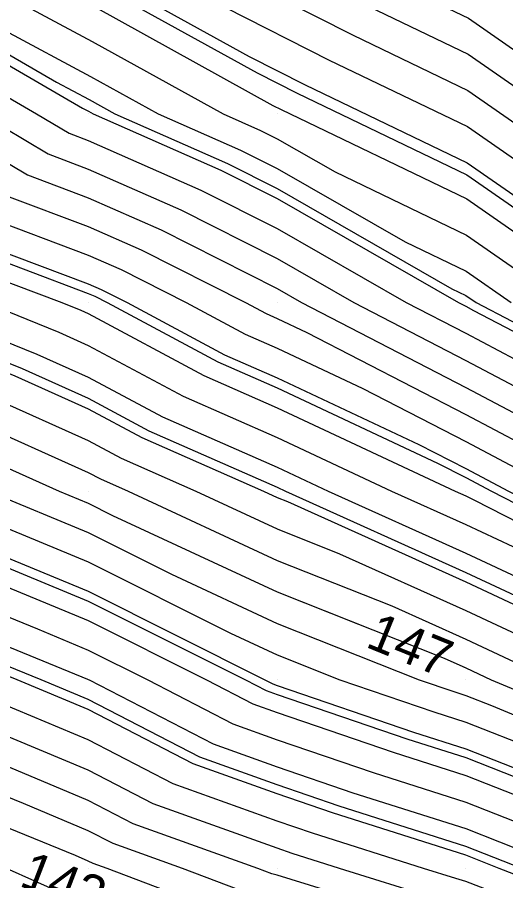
# Model space of a CAD drawing. Extents: x 2354170 to 2357230, y 866100 to 868290.
# Drawn here: x 2355516.21 to 2355542.1, y 867209.37 to 867255.13 of the extents above; entities that cross this region are included whole.
import ezdxf

# ---------------------------------------------------------------- set-up
doc = ezdxf.new("R2010")
doc.units = 0
for name, color, linetype in [('Default', 7, 'Continuous'), ('DTM Contours Major', 7, 'Continuous'), ('DTM Contours Minor', 7, 'Continuous'), ('Exist DTM QL2 LIDAR Elevation Point', 7, 'Continuous')]:
    doc.layers.add(name, color=color, linetype=linetype)

msp = doc.modelspace()

# ---------------------------------------------------------------- linework, layer by layer
at = {"layer": 'Default'}
for points in [[(2355469.876, 867298.372), (2355473.745, 867295.73), (2355477.35, 867293.514), (2355482.086, 867291.038), (2355482.1, 867291.031), (2355482.219, 867290.974), (2355483.404, 867290.223), (2355488.856, 867287.36), (2355491.092, 867285.811), (2355504.608, 867275.777), (2355504.844, 867275.61), (2355505.05, 867275.472), (2355505.234, 867275.349), (2355506.305, 867274.415), (2355518.124, 867266.367), (2355520.789, 867264.936), (2355523.481, 867263.448), (2355536.56, 867256.805), (2355540.121, 867255.091), (2355544.089, 867252.336)], [(2355468.969, 867292.959), (2355471.29, 867291.374), (2355473.453, 867290.044), (2355482.766, 867285.175), (2355482.772, 867285.172), (2355482.827, 867285.146), (2355483.375, 867284.799), (2355485.893, 867283.477), (2355486.925, 867282.761), (2355493.831, 867277.635), (2355502.41, 867272.574), (2355503.784, 867271.809), (2355506.523, 867270.047), (2355515.235, 867264.114), (2355520.588, 867261.24), (2355525.993, 867258.253), (2355534.014, 867254.179), (2355540.084, 867251.256), (2355546.849, 867246.56)], [(2355468.516, 867290.252), (2355470.062, 867289.196), (2355471.504, 867288.31), (2355483.106, 867282.244), (2355483.109, 867282.243), (2355483.132, 867282.232), (2355483.36, 867282.087), (2355484.411, 867281.535), (2355484.842, 867281.237), (2355487.724, 867279.097), (2355501.073, 867271.223), (2355503.211, 867270.032), (2355507.472, 867267.291), (2355513.791, 867262.988), (2355520.488, 867259.392), (2355527.249, 867255.656), (2355532.742, 867252.866), (2355540.066, 867249.339), (2355548.229, 867243.672)], [(2355467.609, 867284.84), (2355481.112, 867278.449), (2355482.512, 867277.628), (2355484.472, 867276.736), (2355498.399, 867268.521), (2355502.064, 867266.479), (2355509.369, 867261.779), (2355510.903, 867260.735), (2355520.287, 867255.696), (2355529.761, 867250.46), (2355530.196, 867250.239), (2355540.03, 867245.504), (2355547.94, 867240.013)], [(2355467.98, 867282.519), (2355479.369, 867277.129), (2355481.859, 867275.669), (2355485.346, 867274.08), (2355497.061, 867267.17), (2355501.491, 867264.703), (2355508.779, 867260.014), (2355509.977, 867259.395), (2355511.453, 867258.538), (2355520.186, 867253.849), (2355527.126, 867250.013), (2355529.104, 867249.14), (2355529.978, 867248.698), (2355533.054, 867246.938), (2355540.012, 867243.587), (2355545.16, 867240.013)], [(2355468.351, 867280.198), (2355477.626, 867275.808), (2355481.207, 867273.709), (2355486.22, 867271.425), (2355495.724, 867265.819), (2355500.917, 867262.926), (2355505.444, 867260.014), (2355509.977, 867257.674), (2355515.56, 867254.43), (2355520.086, 867252.001), (2355523.682, 867250.013), (2355528.049, 867248.085), (2355529.978, 867247.11), (2355536.769, 867243.222), (2355539.993, 867241.669), (2355542.379, 867240.013)], [(2355458.784, 867275.78), (2355462.307, 867274.541), (2355469.833, 867270.915), (2355470.653, 867270.526), (2355471.528, 867270.014), (2355477.159, 867267.196), (2355479.977, 867265.679), (2355488.744, 867261.247), (2355489.717, 867260.804), (2355490.375, 867260.415), (2355491.096, 867260.014), (2355499.977, 867255.57), (2355508.376, 867251.615), (2355509.977, 867250.788), (2355511.311, 867250.013), (2355516.746, 867246.782), (2355519.977, 867245.567), (2355523.83, 867243.866), (2355529.978, 867240.755), (2355531.273, 867240.013), (2355539.978, 867235.515), (2355548.184, 867231.172)], [(2355469.092, 867275.556), (2355474.14, 867273.167), (2355479.519, 867270.014), (2355479.824, 867269.861), (2355479.977, 867269.779), (2355480.452, 867269.538), (2355487.969, 867266.114), (2355493.049, 867263.117), (2355498.621, 867260.014), (2355499.977, 867259.335), (2355501.26, 867258.731), (2355509.977, 867254.231), (2355517.238, 867250.013), (2355518.956, 867248.992), (2355519.977, 867248.608), (2355525.94, 867245.976), (2355529.978, 867243.932), (2355536.824, 867240.013), (2355539.978, 867238.384), (2355543.439, 867236.552)], [(2355501.771, 867275.091), (2355503.748, 867273.925), (2355504.358, 867273.585), (2355505.574, 867272.803), (2355516.679, 867265.241), (2355520.689, 867263.088), (2355524.737, 867260.851), (2355535.287, 867255.492), (2355540.102, 867253.173), (2355545.469, 867249.448), (2355556.899, 867242.898), (2355563.821, 867239.371), (2355565.597, 867238.359), (2355570.102, 867235.072), (2355574.659, 867231.957), (2355582.898, 867228.406), (2355587.9, 867224.771)], [(2355469.462, 867273.236), (2355472.397, 867271.847), (2355475.523, 867270.014), (2355478.492, 867268.528), (2355479.977, 867267.729), (2355484.598, 867265.393), (2355488.843, 867263.459), (2355491.712, 867261.766), (2355494.858, 867260.014), (2355499.977, 867257.453), (2355504.818, 867255.173), (2355509.977, 867252.51), (2355514.274, 867250.013), (2355517.851, 867247.887), (2355519.977, 867247.087), (2355524.885, 867244.921), (2355529.978, 867242.344), (2355534.049, 867240.013), (2355539.978, 867236.949), (2355546.486, 867233.505)], [(2355494.411, 867273.013), (2355499.736, 867269.872), (2355502.637, 867268.256), (2355508.42, 867264.535), (2355512.347, 867261.862), (2355520.387, 867257.544), (2355528.505, 867253.058), (2355531.469, 867251.553), (2355540.048, 867247.421), (2355549.609, 867240.785), (2355550.544, 867240.249), (2355561.821, 867234.502), (2355562.673, 867234.016), (2355568.161, 867230.013), (2355569.978, 867229.2), (2355571.769, 867228.222), (2355581.361, 867224.089)], [(2355469.977, 867268.79), (2355475.826, 867265.863), (2355479.977, 867263.629), (2355487.128, 867260.014), (2355489.977, 867258.698), (2355492.623, 867257.367), (2355499.977, 867253.688), (2355507.779, 867250.013), (2355509.332, 867249.369), (2355509.977, 867249.045), (2355515.641, 867245.677), (2355519.977, 867244.047), (2355522.776, 867242.812), (2355528.304, 867240.013), (2355529.393, 867239.429), (2355529.978, 867239.172), (2355531.56, 867238.431), (2355539.978, 867234.08), (2355547.663, 867230.013)], [(2355469.977, 867266.791), (2355474.494, 867264.53), (2355479.977, 867261.579), (2355483.073, 867260.014), (2355489.977, 867256.825), (2355496.39, 867253.6), (2355499.977, 867251.806), (2355503.783, 867250.013), (2355508.16, 867248.196), (2355509.977, 867247.283), (2355514.536, 867244.572), (2355519.977, 867242.526), (2355521.721, 867241.757), (2355525.166, 867240.013), (2355528.297, 867238.333), (2355529.978, 867237.593), (2355534.529, 867235.462), (2355539.978, 867232.646), (2355544.953, 867230.013)], [(2355469.977, 867264.791), (2355473.161, 867263.198), (2355479.076, 867260.014), (2355479.977, 867259.606), (2355480.8, 867259.19), (2355489.977, 867254.951), (2355499.799, 867250.013), (2355499.977, 867249.934), (2355506.987, 867247.023), (2355509.977, 867245.521), (2355513.431, 867243.467), (2355519.977, 867241.006), (2355520.666, 867240.702), (2355522.027, 867240.013), (2355527.201, 867237.237), (2355529.978, 867236.015), (2355537.497, 867232.494), (2355539.978, 867231.212), (2355542.242, 867230.013), (2355544.545, 867228.833)], [(2355469.977, 867262.792), (2355471.828, 867261.865), (2355475.268, 867260.014), (2355479.977, 867257.882), (2355484.281, 867255.709), (2355489.977, 867253.078), (2355496.073, 867250.013), (2355499.977, 867248.275), (2355505.814, 867245.851), (2355509.977, 867243.759), (2355512.326, 867242.362), (2355518.574, 867240.013), (2355519.574, 867239.61), (2355519.977, 867239.429), (2355526.105, 867236.14), (2355529.978, 867234.436), (2355539.423, 867230.013), (2355539.978, 867229.763), (2355540.447, 867229.544), (2355549.978, 867224.659)], [(2355469.977, 867260.792), (2355470.496, 867260.533), (2355471.46, 867260.014), (2355479.977, 867256.158), (2355487.762, 867252.228), (2355489.977, 867251.205), (2355492.348, 867250.013), (2355499.977, 867246.615), (2355504.642, 867244.678), (2355509.977, 867241.997), (2355511.221, 867241.258), (2355514.53, 867240.013), (2355518.41, 867238.446), (2355519.977, 867237.744), (2355525.008, 867235.044), (2355529.978, 867232.858), (2355536.052, 867230.013), (2355539.978, 867228.243), (2355543.297, 867226.694)], [(2355441.947, 867259.684), (2355448.046, 867258.083), (2355449.977, 867258.57), (2355451.795, 867258.195), (2355459.977, 867255.68), (2355463.94, 867253.977), (2355469.977, 867251.234), (2355473.063, 867250.013), (2355479.977, 867247.591), (2355485.048, 867245.084), (2355489.977, 867243.351), (2355496.791, 867240.013), (2355498.827, 867238.863), (2355499.977, 867238.301), (2355505.586, 867235.622), (2355509.977, 867233.687), (2355512.594, 867232.63), (2355518.434, 867230.013), (2355519.977, 867229.375), (2355521.259, 867228.732), (2355529.978, 867224.675), (2355534.303, 867222.958)], [(2355469.977, 867258.851), (2355471.9, 867258.091), (2355479.977, 867254.434), (2355488.735, 867250.013), (2355489.566, 867249.603), (2355489.977, 867249.458), (2355491.066, 867248.925), (2355499.977, 867244.955), (2355503.469, 867243.505), (2355509.977, 867240.235), (2355510.117, 867240.153), (2355510.487, 867240.013), (2355517.247, 867237.283), (2355519.977, 867236.06), (2355523.912, 867233.948), (2355529.978, 867231.279), (2355532.681, 867230.013), (2355539.978, 867226.724), (2355546.148, 867223.843)], [(2355508.097, 867256.923), (2355509.977, 867255.952), (2355519.668, 867250.323), (2355519.985, 867250.153), (2355520.237, 867250.013), (2355526.995, 867247.031), (2355529.978, 867245.521), (2355539.599, 867240.013), (2355539.978, 867239.818), (2355540.393, 867239.598), (2355549.978, 867234.587), (2355557.159, 867230.013), (2355559.978, 867228.44), (2355562.936, 867227.055), (2355569.978, 867223.904), (2355577.103, 867220.013), (2355579.978, 867218.619), (2355582.657, 867217.334), (2355589.978, 867213.85), (2355596.533, 867210.447)], [(2355469.977, 867255.042), (2355478.199, 867251.792), (2355479.977, 867250.987), (2355481.905, 867250.013), (2355487.307, 867247.343), (2355489.977, 867246.405), (2355497.051, 867242.94), (2355499.977, 867241.636), (2355501.124, 867241.16), (2355503.406, 867240.013), (2355507.853, 867237.889), (2355509.977, 867236.953), (2355514.921, 867234.957), (2355519.977, 867232.691), (2355521.72, 867231.756), (2355525.68, 867230.013), (2355529.978, 867228.013), (2355533.293, 867226.698), (2355539.978, 867223.684), (2355547.841, 867220.013)], [(2355469.977, 867253.138), (2355477.88, 867250.013), (2355479.977, 867249.278), (2355486.177, 867246.214), (2355489.977, 867244.878), (2355499.908, 867240.013), (2355499.952, 867239.989), (2355499.977, 867239.976), (2355506.719, 867236.755), (2355509.977, 867235.32), (2355513.757, 867233.793), (2355519.977, 867231.006), (2355520.624, 867230.66), (2355522.092, 867230.013), (2355529.978, 867226.344), (2355536.061, 867223.93), (2355539.978, 867222.164), (2355544.585, 867220.013)], [(2355469.977, 867249.426), (2355470.91, 867249.08), (2355479.977, 867245.903), (2355483.918, 867243.955), (2355489.977, 867241.824), (2355493.674, 867240.013), (2355497.701, 867237.738), (2355499.977, 867236.626), (2355504.452, 867234.488), (2355509.977, 867232.054), (2355511.431, 867231.467), (2355514.675, 867230.013), (2355519.977, 867227.819), (2355524.381, 867225.61), (2355529.978, 867223.005), (2355537.518, 867220.013), (2355539.351, 867219.387), (2355539.978, 867219.187), (2355541.341, 867218.65), (2355549.978, 867215.045)], [(2355469.977, 867247.791), (2355473.509, 867246.481), (2355479.977, 867244.215), (2355482.788, 867242.825), (2355489.977, 867240.298), (2355490.557, 867240.013), (2355496.576, 867236.612), (2355499.977, 867234.951), (2355503.318, 867233.354), (2355509.977, 867230.421), (2355510.268, 867230.304), (2355510.916, 867230.013), (2355519.977, 867226.263), (2355527.503, 867222.487), (2355529.978, 867221.336), (2355533.311, 867220.013), (2355538.279, 867218.315), (2355539.978, 867217.775), (2355543.673, 867216.318)], [(2355469.977, 867246.156), (2355476.108, 867243.883), (2355479.977, 867242.527), (2355481.659, 867241.695), (2355486.443, 867240.013), (2355488.99, 867239.027), (2355489.977, 867238.58), (2355495.45, 867235.487), (2355499.977, 867233.276), (2355502.185, 867232.221), (2355507.196, 867230.013), (2355509.025, 867229.061), (2355509.977, 867228.835), (2355511.969, 867228.022), (2355519.977, 867224.707), (2355529.334, 867220.013), (2355529.758, 867219.794), (2355529.978, 867219.715), (2355537.208, 867217.243), (2355539.978, 867216.363), (2355546.005, 867213.986)], [(2355469.977, 867244.521), (2355478.706, 867241.284), (2355479.977, 867240.839), (2355480.529, 867240.566), (2355482.1, 867240.013), (2355487.778, 867237.814), (2355489.977, 867236.818), (2355494.325, 867234.361), (2355499.977, 867231.6), (2355501.051, 867231.087), (2355503.489, 867230.013), (2355507.755, 867227.791), (2355509.977, 867227.265), (2355514.623, 867225.367), (2355519.977, 867223.151), (2355526.233, 867220.013), (2355528.7, 867218.736), (2355529.978, 867218.277), (2355536.136, 867216.172), (2355539.978, 867214.95), (2355548.337, 867211.654)], [(2355469.977, 867242.886), (2355477.723, 867240.013), (2355479.186, 867239.222), (2355479.977, 867239.154), (2355486.566, 867236.602), (2355489.977, 867235.057), (2355493.199, 867233.236), (2355499.797, 867230.013), (2355499.977, 867229.912), (2355506.486, 867226.522), (2355509.977, 867225.695), (2355517.278, 867222.713), (2355519.977, 867221.595), (2355523.131, 867220.013), (2355527.643, 867217.678), (2355529.978, 867216.839), (2355535.064, 867215.1), (2355539.978, 867213.538), (2355548.916, 867210.013)], [(2355469.977, 867241.25), (2355473.313, 867240.013), (2355477.638, 867237.674), (2355479.977, 867237.472), (2355485.353, 867235.39), (2355489.977, 867233.295), (2355492.074, 867232.11), (2355496.367, 867230.013), (2355499.977, 867227.981), (2355505.217, 867225.253), (2355509.977, 867224.125), (2355519.932, 867220.058), (2355519.977, 867220.04), (2355520.03, 867220.013), (2355526.585, 867216.621), (2355529.978, 867215.401), (2355533.993, 867214.028), (2355539.978, 867212.126), (2355545.335, 867210.013)], [(2355511.624, 867237.921), (2355516.084, 867236.12), (2355519.977, 867234.375), (2355522.816, 867232.852), (2355529.267, 867230.013), (2355529.978, 867229.683), (2355530.526, 867229.465), (2355539.978, 867225.204), (2355548.998, 867220.993), (2355549.978, 867220.491), (2355550.898, 867220.013), (2355559.978, 867215.8), (2355568.192, 867211.799), (2355569.978, 867210.958), (2355572.135, 867210.013), (2355577.714, 867207.749), (2355579.978, 867206.951), (2355584.588, 867205.403), (2355589.978, 867203.18), (2355592.173, 867202.207), (2355597.652, 867200.013), (2355599.978, 867199.135), (2355603.407, 867198.849)], [(2355546.689, 867206.725), (2355539.978, 867209.316), (2355539.447, 867209.483), (2355537.738, 867210.013), (2355531.849, 867211.885), (2355529.978, 867212.525), (2355524.47, 867214.506), (2355519.977, 867216.83), (2355512.355, 867220.013), (2355509.977, 867220.984), (2355502.678, 867222.714), (2355499.977, 867224.12), (2355490.582, 867229.408), (2355489.977, 867229.8), (2355489.444, 867230.013), (2355482.929, 867232.965), (2355479.977, 867234.108), (2355474.541, 867234.578), (2355469.977, 867237.047)], [(2355547.687, 867207.722), (2355541.754, 867210.013), (2355539.978, 867210.713), (2355532.921, 867212.957), (2355529.978, 867213.963), (2355525.528, 867215.563), (2355519.977, 867218.435), (2355516.199, 867220.013), (2355509.977, 867222.555), (2355503.947, 867223.983), (2355499.977, 867226.051), (2355492.937, 867230.013), (2355490.948, 867230.985), (2355489.977, 867231.533), (2355484.141, 867234.177), (2355479.977, 867235.79), (2355478.994, 867235.875)], [(2355545.692, 867205.727), (2355539.978, 867207.933), (2355538.395, 867208.431), (2355533.295, 867210.013), (2355530.778, 867210.813), (2355529.978, 867211.087), (2355523.412, 867213.448), (2355519.977, 867215.225), (2355511.028, 867218.962), (2355509.977, 867219.391), (2355507.45, 867220.013), (2355501.408, 867221.444), (2355499.977, 867222.19), (2355494.998, 867224.992), (2355489.977, 867228.241), (2355485.556, 867230.013), (2355481.716, 867231.753), (2355479.977, 867232.426), (2355472.993, 867233.03), (2355469.977, 867234.661)], [(2355544.695, 867204.73), (2355539.978, 867206.551), (2355537.343, 867207.379), (2355529.978, 867209.664), (2355529.699, 867209.735), (2355528.965, 867210.013), (2355522.355, 867212.39), (2355519.977, 867213.621), (2355513.784, 867216.207), (2355509.977, 867217.76), (2355500.822, 867220.013), (2355500.139, 867220.175), (2355499.977, 867220.259), (2355499.414, 867220.576), (2355489.977, 867226.683), (2355481.667, 867230.013), (2355480.504, 867230.54), (2355479.977, 867230.744), (2355475.275, 867231.151)], [(2355543.697, 867203.732), (2355539.978, 867205.168), (2355536.291, 867206.327), (2355529.978, 867208.286), (2355528.6, 867208.635), (2355524.966, 867210.013), (2355521.297, 867211.333), (2355519.977, 867212.016), (2355516.539, 867213.451), (2355509.977, 867216.128), (2355501.865, 867218.125), (2355499.977, 867218.597), (2355497.876, 867220.013), (2355489.977, 867225.125), (2355481.447, 867228.543), (2355479.977, 867228.59), (2355470.126, 867229.864), (2355469.977, 867228.955)], [(2355542.7, 867202.735), (2355539.978, 867203.786), (2355535.239, 867205.275), (2355529.978, 867206.907), (2355527.5, 867207.536), (2355520.968, 867210.013), (2355520.239, 867210.275), (2355519.977, 867210.411), (2355519.295, 867210.696), (2355509.977, 867214.497), (2355504.029, 867215.961), (2355499.977, 867216.974), (2355495.468, 867220.013), (2355489.977, 867223.566), (2355484.048, 867225.943), (2355479.977, 867226.073), (2355473.017, 867226.973), (2355471.879, 867220.013), (2355471.128, 867218.862), (2355469.977, 867217.083)], [(2355539.859, 867220.698), (2355539.978, 867220.644), (2355541.33, 867220.013), (2355549.978, 867216.404), (2355556.137, 867213.853), (2355559.978, 867212.072), (2355564.204, 867210.013), (2355568.016, 867208.051), (2355569.978, 867207.325), (2355575.179, 867205.214), (2355579.978, 867203.523), (2355589.749, 867200.242), (2355589.978, 867200.148), (2355590.072, 867200.106), (2355590.304, 867200.013), (2355599.978, 867196.362), (2355616.078, 867195.018), (2355618.514, 867194.735), (2355618.935, 867194.933), (2355625.328, 867198.237), (2355629.304, 867203.363)]]:
    msp.add_lwpolyline(points, dxfattribs=at)
at = {"layer": 'DTM Contours Major'}
for points in [[(2355458.784, 867275.78), (2355462.307, 867274.541), (2355469.833, 867270.915), (2355470.653, 867270.526), (2355471.528, 867270.014), (2355477.159, 867267.196), (2355479.977, 867265.679), (2355488.744, 867261.247), (2355489.717, 867260.804), (2355490.375, 867260.415), (2355491.096, 867260.014), (2355499.977, 867255.57), (2355508.376, 867251.615), (2355509.977, 867250.788), (2355511.311, 867250.013), (2355516.746, 867246.782), (2355519.977, 867245.567), (2355523.83, 867243.866), (2355529.978, 867240.755), (2355531.273, 867240.013), (2355539.978, 867235.515), (2355548.184, 867231.172)], [(2355559.913, 867203.458), (2355555.25, 867205.285), (2355549.978, 867207.413), (2355548.019, 867208.055), (2355542.947, 867210.013), (2355539.978, 867211.184), (2355533.278, 867213.314), (2355529.978, 867214.442), (2355525.88, 867215.916), (2355519.977, 867218.97), (2355517.48, 867220.013), (2355509.977, 867223.078), (2355504.37, 867224.406), (2355499.977, 867226.694), (2355494.08, 867230.013), (2355491.323, 867231.36), (2355489.977, 867232.121), (2355484.545, 867234.581), (2355479.977, 867236.351), (2355476.606, 867236.642), (2355470.373, 867240.013), (2355469.977, 867240.16), (2355469.736, 867240.254), (2355467.585, 867240.589)]]:
    msp.add_lwpolyline(points, dxfattribs=at)
at = {"layer": 'DTM Contours Minor'}
for points in [[(2355492.011, 867282.057), (2355499.938, 867276.172), (2355503.748, 867273.925), (2355504.358, 867273.585), (2355505.574, 867272.803), (2355516.679, 867265.241), (2355520.689, 867263.088), (2355524.737, 867260.851), (2355535.287, 867255.492), (2355540.102, 867253.173), (2355545.469, 867249.448)], [(2355468.598, 867278.651), (2355476.464, 867274.928), (2355480.772, 867272.402), (2355486.803, 867269.655), (2355494.832, 867264.919), (2355500.535, 867261.742), (2355503.221, 867260.014), (2355509.977, 867256.526), (2355518.299, 867251.692), (2355520.018, 867250.769), (2355521.385, 867250.013), (2355527.346, 867247.382), (2355529.978, 867246.051), (2355539.245, 867240.746), (2355539.981, 867240.391), (2355540.526, 867240.013), (2355549.978, 867235.071)], [(2355489.167, 867275.392), (2355499.29, 867269.422), (2355502.446, 867267.664), (2355508.737, 867263.616), (2355511.865, 867261.486), (2355520.354, 867256.928), (2355528.924, 867252.192), (2355531.045, 867251.115), (2355540.042, 867246.782), (2355549.794, 867240.013)], [(2355469.977, 867264.125), (2355472.717, 867262.754), (2355477.807, 867260.014), (2355479.977, 867259.031), (2355481.96, 867258.03), (2355489.977, 867254.327), (2355498.557, 867250.013), (2355499.977, 867249.381), (2355506.596, 867246.632), (2355509.977, 867244.934), (2355513.063, 867243.099), (2355519.977, 867240.499), (2355520.314, 867240.35), (2355520.981, 867240.013), (2355526.835, 867236.871), (2355529.978, 867235.489), (2355538.487, 867231.504), (2355539.978, 867230.734), (2355541.339, 867230.013), (2355549.978, 867225.585)], [(2355469.977, 867257.581), (2355473.999, 867255.991), (2355479.977, 867253.285), (2355486.458, 867250.013), (2355488.813, 867248.85), (2355489.977, 867248.44), (2355493.061, 867246.93), (2355499.977, 867243.849), (2355502.687, 867242.724), (2355508.082, 867240.013), (2355509.364, 867239.4), (2355509.977, 867239.13), (2355516.472, 867236.508), (2355519.977, 867234.937), (2355523.181, 867233.217), (2355529.978, 867230.227), (2355530.433, 867230.013), (2355539.978, 867225.71), (2355548.048, 867221.943)], [(2355469.977, 867251.234), (2355473.063, 867250.013), (2355479.977, 867247.591), (2355485.048, 867245.084), (2355489.977, 867243.351), (2355496.791, 867240.013), (2355498.827, 867238.863), (2355499.977, 867238.301), (2355505.586, 867235.622), (2355509.977, 867233.687), (2355512.594, 867232.63), (2355518.434, 867230.013), (2355519.977, 867229.375), (2355521.259, 867228.732), (2355529.978, 867224.675), (2355538.828, 867221.162), (2355539.978, 867220.644), (2355541.33, 867220.013), (2355549.978, 867216.404)], [(2355469.977, 867245.611), (2355476.974, 867243.016), (2355479.977, 867241.964), (2355481.282, 867241.319), (2355484.995, 867240.013), (2355488.586, 867238.623), (2355489.977, 867237.992), (2355495.075, 867235.111), (2355499.977, 867232.717), (2355501.807, 867231.843), (2355505.96, 867230.013), (2355508.602, 867228.638), (2355509.977, 867228.312), (2355512.854, 867227.137), (2355519.977, 867224.188), (2355528.3, 867220.013), (2355529.406, 867219.441), (2355529.978, 867219.235), (2355536.851, 867216.886), (2355539.978, 867215.892), (2355546.783, 867213.208)], [(2355544.695, 867204.73), (2355539.978, 867206.551), (2355537.343, 867207.379), (2355529.978, 867209.664), (2355529.699, 867209.735), (2355528.965, 867210.013), (2355522.355, 867212.39), (2355519.977, 867213.621), (2355513.784, 867216.207), (2355509.977, 867217.76), (2355500.822, 867220.013), (2355500.139, 867220.175), (2355499.977, 867220.259), (2355499.414, 867220.576), (2355489.977, 867226.683), (2355481.667, 867230.013), (2355480.504, 867230.54), (2355479.977, 867230.744), (2355471.445, 867231.482), (2355469.977, 867232.276)], [(2355545.615, 867200.013), (2355541.37, 867201.405), (2355539.978, 867201.942), (2355533.836, 867203.872), (2355529.978, 867205.069), (2355526.034, 867206.07), (2355519.977, 867208.367), (2355518.643, 867208.679), (2355515.636, 867210.013), (2355509.977, 867212.322), (2355506.915, 867213.076), (2355499.977, 867214.811), (2355492.257, 867220.013), (2355489.977, 867221.488), (2355487.515, 867222.475), (2355479.977, 867222.716), (2355476.873, 867223.118), (2355476.365, 867220.013), (2355473.842, 867216.148), (2355469.977, 867210.171)]]:
    msp.add_lwpolyline(points, dxfattribs=at)
at = {"layer": 'Exist DTM QL2 LIDAR Elevation Point'}
for p, q in [((2355519.977, 867250.013), (2355519.977, 867250.013)), ((2355529.978, 867250.013), (2355529.978, 867250.013)), ((2355519.977, 867240.013), (2355519.977, 867240.013)), ((2355529.978, 867240.013), (2355529.978, 867240.013)), ((2355539.978, 867240.013), (2355539.978, 867240.013)), ((2355519.977, 867230.013), (2355519.977, 867230.013)), ((2355529.978, 867230.013), (2355529.978, 867230.013)), ((2355539.978, 867230.013), (2355539.978, 867230.013)), ((2355519.977, 867220.013), (2355519.977, 867220.013)), ((2355529.978, 867220.013), (2355529.978, 867220.013)), ((2355539.978, 867220.013), (2355539.978, 867220.013)), ((2355519.977, 867210.013), (2355519.977, 867210.013)), ((2355529.978, 867210.013), (2355529.978, 867210.013)), ((2355539.978, 867210.013), (2355539.978, 867210.013))]:
    msp.add_line(p, q, dxfattribs=at)

# ---------------------------------------------------------------- texts
at = {"layer": 'Default'}
for s, rotation, p in [('147', 337.8612, (2355534.606, 867221.783)), ('143', 338.9778, (2355516.252, 867209.112))]:
    msp.add_text(s, height=2, rotation=rotation, dxfattribs=at).set_placement(p)

doc.saveas('drawing.dxf')
